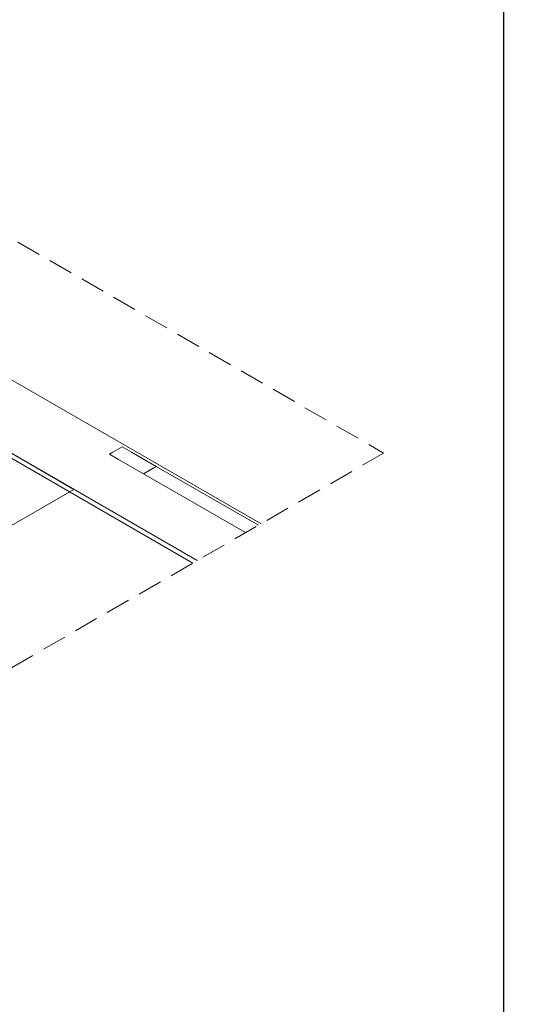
# Model space of a CAD drawing. Header units: millimetres. Extents: x 2 to 902, y -447 to 199.
# Tile 295 of 656: x 84 to 88, y 55 to 63. Entities that reach past the tile are written whole.
import ezdxf

# ---------------------------------------------------------------- set-up
doc = ezdxf.new("R2010")
doc.units = ezdxf.units.MM
doc.header["$MEASUREMENT"] = 0
doc.linetypes.add('JIS_02_2.0', pattern=[0.3, 0.2, -0.1])
for name, color, linetype, lineweight in [('DI-Área do detalhe', 7, 'JIS_02_2.0', 9), ('IFC-Elemento de mobília-Contorno', 152, 'Continuous', 5), ('IFC-Laje-Contorno', 134, 'Continuous', 5), ('IFC-Parede padrão-Contorno', 44, 'Continuous', 5), ('IFC-Porta-Contorno', 142, 'Continuous', 5)]:
    doc.layers.add(name, color=color, linetype=linetype, lineweight=lineweight)

msp = doc.modelspace()

# ---------------------------------------------------------------- linework, layer by layer
msp.add_lwpolyline([(87.8842, 76.1035), (87.8842, 50.0568), (119.5492, 50.0568), (119.5492, 79.628), (93.9417, 79.628)])
msp.add_lwpolyline([(64.6227, 76.1035), (87.8842, 76.1035), (87.8842, 53.0252), (64.6227, 53.0252)], close=True)
at = {"layer": 'DI-Área do detalhe'}
msp.add_lwpolyline([(86.9074, 59.6623), (76.3488, 53.5663), (70.5121, 56.9362), (81.0707, 63.0322), (86.9074, 59.6623)], dxfattribs=at)
at = {"layer": 'IFC-Elemento de mobília-Contorno', "color": 7, "lineweight": 5}
for p, q in [((82.3806, 60.5224), (84.3846, 59.3654)), ((84.3846, 59.3654), (77.3525, 55.3054)), ((84.3499, 59.3454), (77.3525, 55.3054))]:
    msp.add_line(p, q, dxfattribs=at)
at = {"layer": 'IFC-Laje-Contorno', "color": 7, "lineweight": 5}
for p, q in [((82.8258, 60.8654), (85.9085, 59.0856)), ((84.3153, 59.4054), (85.3889, 58.7856))]:
    msp.add_line(p, q, dxfattribs=at)
at = {"layer": 'IFC-Parede padrão-Contorno', "color": 7, "lineweight": 5}
for p, q in [((82.8257, 60.8654), (85.9085, 59.0856)), ((82.2715, 60.5454), (85.3542, 58.7656)), ((82.3061, 60.5654), (85.3889, 58.7856))]:
    msp.add_line(p, q, dxfattribs=at)
at = {"layer": 'IFC-Porta-Contorno', "color": 7, "lineweight": 5}
for p, q in [((84.7007, 59.6692), (84.6738, 59.6536)), ((84.6738, 59.6536), (84.7484, 59.6106)), ((84.7777, 59.7136), (84.7007, 59.6692)), ((84.7777, 59.7136), (84.8524, 59.6706)), ((84.8524, 59.6706), (85.0549, 59.5536)), ((84.7484, 59.6106), (84.9509, 59.4936)), ((85.0549, 59.5536), (84.9509, 59.4936)), ((85.03, 59.5393), (84.9509, 59.4936)), ((84.9509, 59.4936), (85.7831, 59.0132)), ((85.0549, 59.5536), (85.03, 59.5393)), ((85.0549, 59.5536), (85.887, 59.0732))]:
    msp.add_line(p, q, dxfattribs=at)

doc.saveas('drawing.dxf')
